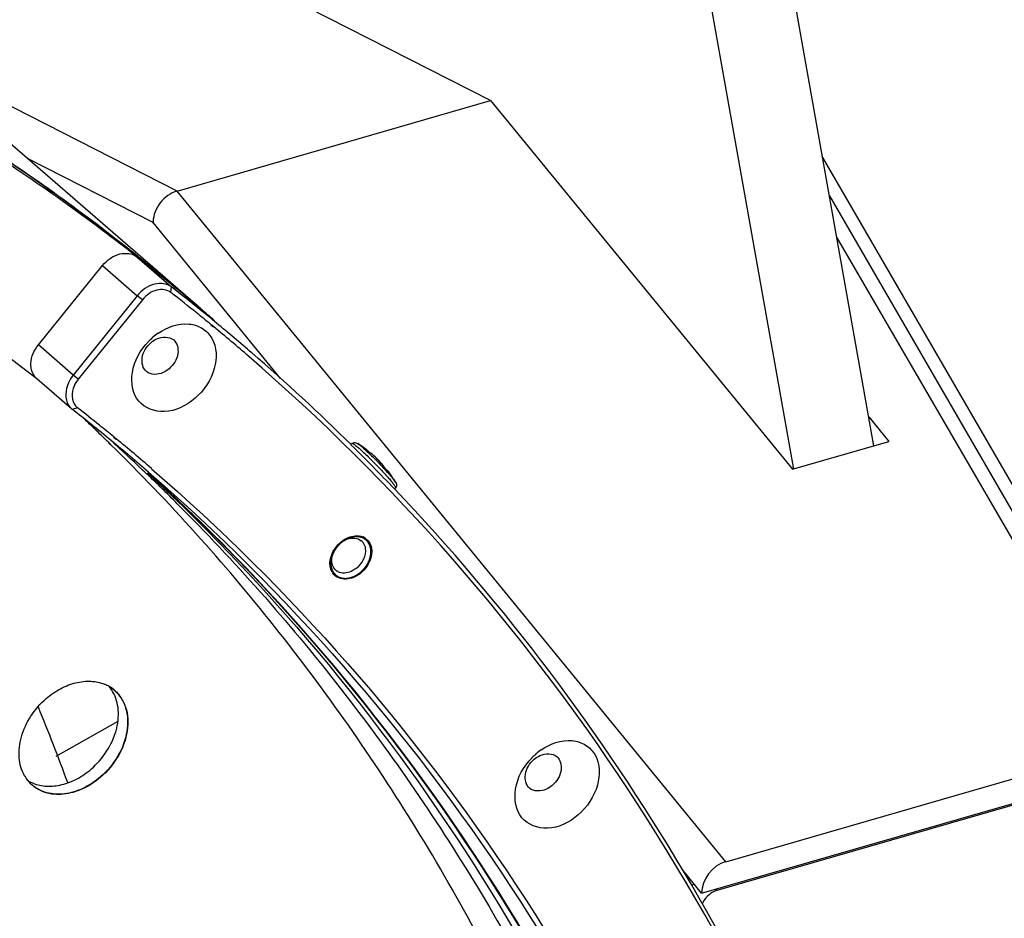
# Model space of a CAD drawing. Header units: millimetres. Extents: x 0 to 420, y 0 to 297.
# Tile 498 of 502: x 387 to 398, y 227 to 236. Entities that reach past the tile are written whole.
import ezdxf

# ---------------------------------------------------------------- set-up
doc = ezdxf.new("R2010")
doc.units = ezdxf.units.MM
doc.header["$LTSCALE"] = 23.1
doc.layers.get('0').update_dxf_attribs({"linetype": 'CONTINUOUS'})
doc.layers.add('02___PRT_ALL_AXES', color=7, linetype='CONTINUOUS')

msp = doc.modelspace()

# ---------------------------------------------------------------- linework, layer by layer
at = {"color": 7, "linetype": 'CONTINUOUS'}
for p, q in [((388.865, 233.098), (375.241, 244.897)), ((396.119, 231.62), (395.083, 237.445)), ((394.217, 237.195), (395.253, 231.368)), ((391.99, 235.34), (388.74, 236.995)), ((388.612, 234.365), (385.674, 235.861)), ((388.612, 234.365), (391.99, 235.34)), ((391.99, 235.34), (395.24, 231.366)), ((388.353, 234.025), (386.999, 234.714)), ((395.566, 234.725), (399.107, 228.611)), ((394.522, 227.138), (388.612, 234.365)), ((395.64, 234.312), (398.977, 228.549)), ((388.346, 234.028), (388.342, 234.03)), ((389.726, 232.346), (388.353, 234.025)), ((398.896, 228.401), (395.719, 233.866)), ((388.24, 233.606), (388.158, 233.673)), ((388.178, 233.658), (388.159, 233.673)), ((388.177, 233.657), (388.552, 233.332)), ((388.242, 233.608), (388.178, 233.658)), ((387.117, 232.706), (387.808, 233.561)), ((387.808, 233.561), (388.183, 233.237)), ((388.545, 233.272), (388.552, 233.332)), ((388.183, 233.237), (387.492, 232.381)), ((388.238, 233.192), (387.547, 232.337)), ((388.238, 233.192), (388.183, 233.237)), ((388.831, 233.125), (388.866, 233.096)), ((388.831, 233.125), (388.865, 233.096)), ((389.004, 232.899), (388.977, 232.921)), ((389.006, 232.902), (388.98, 232.923)), ((387.492, 232.381), (387.117, 232.706)), ((387.475, 232.018), (387.1, 232.342)), ((387.547, 232.337), (387.492, 232.381)), ((387.475, 232.018), (387.481, 232.012)), ((387.538, 232.029), (387.481, 232.012)), ((396.063, 231.93), (396.279, 231.666)), ((387.749, 231.777), (387.734, 231.791)), ((387.749, 231.777), (387.734, 231.791)), ((387.928, 231.712), (387.954, 231.691)), ((387.93, 231.715), (387.956, 231.694)), ((395.24, 231.366), (396.279, 231.666)), ((387.898, 231.629), (387.874, 231.653)), ((387.899, 231.631), (387.876, 231.654)), ((390.499, 231.645), (390.484, 231.632)), ((390.622, 231.601), (390.619, 231.603)), ((390.622, 231.6), (390.619, 231.603)), ((390.62, 231.603), (390.625, 231.599)), ((390.622, 231.601), (390.622, 231.6)), ((390.622, 231.6), (390.622, 231.601)), ((390.628, 231.596), (390.622, 231.601)), ((390.632, 231.594), (390.625, 231.599)), ((390.634, 231.591), (390.628, 231.596)), ((390.637, 231.591), (390.632, 231.594)), ((390.641, 231.585), (390.634, 231.591)), ((390.641, 231.587), (390.637, 231.591)), ((390.645, 231.585), (390.641, 231.587)), ((390.647, 231.58), (390.641, 231.585)), ((390.648, 231.582), (390.645, 231.585)), ((390.654, 231.574), (390.647, 231.58)), ((390.652, 231.579), (390.648, 231.582)), ((390.655, 231.576), (390.652, 231.579)), ((390.66, 231.568), (390.654, 231.574)), ((390.658, 231.574), (390.655, 231.576)), ((390.661, 231.572), (390.658, 231.574)), ((390.658, 231.57), (390.659, 231.569)), ((390.661, 231.567), (390.66, 231.568)), ((390.663, 231.569), (390.661, 231.572)), ((390.662, 231.566), (390.661, 231.567)), ((390.664, 231.564), (390.662, 231.566)), ((390.666, 231.567), (390.663, 231.569)), ((390.666, 231.563), (390.664, 231.564)), ((390.668, 231.565), (390.666, 231.567)), ((390.668, 231.561), (390.666, 231.563)), ((390.67, 231.563), (390.668, 231.565)), ((390.671, 231.559), (390.668, 231.561)), ((390.671, 231.561), (390.67, 231.563)), ((390.673, 231.56), (390.671, 231.561)), ((390.674, 231.558), (390.673, 231.56)), ((390.673, 231.557), (390.671, 231.559)), ((390.675, 231.556), (390.673, 231.557)), ((390.675, 231.557), (390.674, 231.558)), ((390.676, 231.555), (390.675, 231.557)), ((390.677, 231.555), (390.675, 231.556)), ((390.677, 231.555), (390.676, 231.555)), ((390.68, 231.552), (390.677, 231.555)), ((390.677, 231.541), (390.677, 231.54)), ((390.688, 231.546), (390.68, 231.552)), ((390.681, 231.551), (390.68, 231.552)), ((390.697, 231.54), (390.688, 231.546)), ((390.706, 231.532), (390.697, 231.54)), ((390.716, 231.525), (390.706, 231.532)), ((390.726, 231.516), (390.716, 231.525)), ((390.735, 231.508), (390.726, 231.516)), ((390.745, 231.499), (390.735, 231.508)), ((390.755, 231.49), (390.745, 231.499)), ((390.764, 231.481), (390.755, 231.49)), ((390.773, 231.472), (390.764, 231.481)), ((390.782, 231.463), (390.773, 231.472)), ((390.791, 231.453), (390.782, 231.463)), ((390.8, 231.444), (390.791, 231.453)), ((390.808, 231.435), (390.8, 231.444)), ((390.815, 231.426), (390.808, 231.435)), ((390.823, 231.417), (390.815, 231.426)), ((390.829, 231.409), (390.823, 231.417)), ((390.835, 231.401), (390.829, 231.409)), ((390.841, 231.393), (390.835, 231.401)), ((390.845, 231.386), (390.841, 231.393)), ((390.844, 231.388), (390.845, 231.386)), ((390.846, 231.385), (390.845, 231.386)), ((390.845, 231.386), (390.845, 231.386)), ((390.847, 231.384), (390.846, 231.385)), ((390.848, 231.382), (390.847, 231.384)), ((390.849, 231.381), (390.848, 231.382)), ((390.85, 231.379), (390.849, 231.381)), ((390.851, 231.377), (390.85, 231.379)), ((390.853, 231.375), (390.851, 231.377)), ((390.855, 231.373), (390.853, 231.375)), ((390.856, 231.371), (390.855, 231.373)), ((390.858, 231.37), (390.856, 231.371)), ((390.859, 231.368), (390.858, 231.37)), ((390.86, 231.366), (390.859, 231.368)), ((390.862, 231.365), (390.86, 231.366)), ((390.864, 231.362), (390.862, 231.365)), ((390.862, 231.365), (390.862, 231.365)), ((390.868, 231.358), (390.864, 231.362)), ((390.872, 231.354), (390.868, 231.358)), ((390.873, 231.353), (390.872, 231.354)), ((390.874, 231.353), (390.873, 231.353)), ((390.882, 231.343), (390.873, 231.353)), ((390.876, 231.353), (390.874, 231.353)), ((390.878, 231.353), (390.876, 231.353)), ((390.879, 231.352), (390.878, 231.353)), ((390.88, 231.351), (390.879, 231.352)), ((390.881, 231.351), (390.88, 231.351)), ((390.881, 231.35), (390.881, 231.351)), ((390.882, 231.35), (390.881, 231.35)), ((390.882, 231.349), (390.882, 231.35)), ((390.883, 231.349), (390.882, 231.349)), ((390.883, 231.348), (390.883, 231.349)), ((390.884, 231.348), (390.883, 231.348)), ((390.884, 231.347), (390.884, 231.348)), ((390.882, 231.342), (390.882, 231.343)), ((390.882, 231.342), (390.882, 231.343)), ((390.885, 231.34), (390.882, 231.343)), ((390.885, 231.347), (390.884, 231.347)), ((390.885, 231.346), (390.885, 231.347)), ((390.886, 231.345), (390.885, 231.346)), ((390.888, 231.335), (390.885, 231.34)), ((390.887, 231.344), (390.886, 231.345)), ((390.887, 231.344), (390.887, 231.344)), ((390.888, 231.343), (390.887, 231.344)), ((390.892, 231.331), (390.888, 231.335)), ((390.896, 231.327), (390.892, 231.331)), ((390.899, 231.322), (390.896, 231.327)), ((390.902, 231.319), (390.899, 231.322)), ((390.903, 231.318), (390.902, 231.319)), ((390.902, 231.319), (390.902, 231.319)), ((390.903, 231.317), (390.903, 231.318)), ((390.904, 231.317), (390.903, 231.317)), ((390.905, 231.318), (390.904, 231.318)), ((390.904, 231.316), (390.904, 231.317)), ((390.905, 231.316), (390.904, 231.316)), ((390.904, 231.316), (390.904, 231.316)), ((390.905, 231.315), (390.905, 231.316)), ((390.905, 231.315), (390.905, 231.315)), ((390.905, 231.315), (390.905, 231.315)), ((390.905, 231.315), (390.905, 231.315)), ((390.965, 231.167), (390.953, 231.153)), ((387.974, 228.647), (387.304, 228.271)), ((394.522, 227.138), (398.896, 228.401)), ((394.263, 226.798), (398.896, 228.136)), ((398.887, 228.115), (394.426, 226.827)), ((394.263, 226.798), (394.063, 227.043)), ((394.426, 226.827), (394.41, 226.841))]:
    msp.add_line(p, q, dxfattribs=at)
for centre, radius, start, end in [((374.38, 216.048), 22.371, 52.4853, 57.8422), ((374.242, 216.196), 22.35, 51.9791, 57.3463), ((388.626, 234.025), 0.274, 178.3034, 179.9959), ((374.451, 216.145), 22.251, 51.9734, 52.4792), ((374.31, 216.286), 22.238, 51.3992, 51.9734), ((374.503, 216.157), 22.208, 49.82, 51.9956), ((374.326, 216.306), 22.211, 49.1117, 51.3994), ((374.472, 216.171), 22.218, 49.6304, 51.7022), ((374.887, 215.792), 22.183, 51.0675, 51.9956), ((374.876, 215.83), 22.211, 50.9869, 51.9956), ((374.89, 215.797), 22.177, 50.5582, 51.0675), ((374.88, 215.836), 22.204, 50.3867, 50.9869), ((374.51, 216.166), 22.197, 49.1952, 49.7043), ((374.884, 215.839), 22.199, 49.1068, 50.3867), ((374.894, 215.801), 22.172, 49.1932, 50.4696), ((388.81, 232.259), 0.701, 135.3987, 136.166), ((388.803, 232.266), 0.69, 130.9066, 135.4101), ((388.789, 232.282), 0.67, 124.7549, 130.9076), ((374.872, 215.827), 22.217, 45.3492, 49.1054), ((374.391, 215.27), 21.253, 50.5335, 51.9787), ((387.625, 232.14), 0.141, 219.8874, 231.9401), ((374.429, 215.263), 21.283, 51.1589, 51.9787), ((373, 216.455), 21.268, 46.1471, 46.6348), ((372.99, 216.445), 21.281, 45.6165, 46.0921), ((374.432, 215.268), 21.277, 50.6247, 51.1588), ((374.397, 215.277), 21.243, 49.1068, 50.5334), ((374.436, 215.272), 21.272, 49.1951, 50.5357), ((373.587, 215.96), 21.256, 46.254, 47.5743), ((374.822, 215.776), 22.287, 43.6331, 45.3491), ((389.929, 230.621), 1.2, 54.8653, 58.4188), ((390.395, 231.274), 0.398, 54.7981, 55.2767), ((390.343, 231.236), 0.459, 46.6886, 52.5981), ((390.299, 231.138), 0.565, 54.6951, 54.8097), ((389.929, 230.621), 1.2, 54.3899, 54.5756), ((390.722, 231.638), 0.0933, 226.7559, 228.2157), ((390.752, 231.671), 0.138, 228.1575, 228.7672), ((390.778, 231.689), 0.168, 233.8136, 234.8144), ((390.757, 231.66), 0.133, 234.8402, 235.1472), ((390.839, 231.383), 0.00676, 31.3743, 44.0738), ((390.918, 231.434), 0.0878, 213.4128, 215.0036), ((390.965, 231.462), 0.142, 221.4232, 222.9215), ((390.323, 230.854), 0.743, 41.1155, 43.4037), ((390.943, 231.441), 0.111, 222.9606, 223.3992), ((373.566, 215.938), 21.288, 45.0179, 46.2539), ((390.323, 230.855), 0.742, 38.7595, 41.0615), ((389.929, 230.621), 1.2, 35.4028, 36.9802), ((389.291, 229.907), 2.134, 41.0637, 41.3301), ((391.028, 231.42), 0.161, 218.7111, 219.1707), ((390.07, 230.783), 0.992, 32.6279, 32.8161), ((391.001, 231.398), 0.127, 219.1659, 219.7305), ((389.928, 230.621), 1.201, 30.2632, 35.4015), ((390.554, 230.493), 0.156, 67.0464, 68.8205), ((390.556, 230.498), 0.151, 56.4149, 67.0844), ((390.596, 230.319), 0.343, 130.9199, 137.1565), ((390.55, 230.359), 0.278, 130.9259, 137.7111), ((390.543, 230.367), 0.267, 123.9411, 130.9053), ((390.588, 230.328), 0.331, 124.5169, 130.9044), ((390.518, 230.506), 0.12, 36.1994, 49.0758), ((390.516, 230.504), 0.122, 34.714, 36.229), ((390.416, 230.335), 0.155, 210.4405, 214.7061), ((390.399, 230.368), 0.119, 229.0992, 238.5494), ((390.38, 230.504), 0.331, 304.5169, 310.9044), ((390.372, 230.513), 0.343, 310.9199, 317.1565), ((387.68, 228.681), 0.398, 59.8013, 67.8688), ((387.687, 228.693), 0.385, 50.9673, 59.7753), ((387.576, 228.772), 0.396, 30.375, 39.1162), ((387.686, 228.694), 0.383, 49.1308, 58.9073), ((387.565, 228.765), 0.409, 29.4659, 30.4041), ((364.418, 219.513), 24.527, 20.222, 22.2566), ((392.93, 227.777), 0.69, 130.9066, 135.4101), ((392.917, 227.792), 0.67, 124.7549, 130.9076), ((392.937, 227.77), 0.701, 135.3987, 136.166), ((387.325, 228.266), 0.41, 209.466, 210.1985), ((387.315, 228.26), 0.399, 210.1714, 218.2665), ((387.305, 228.252), 0.386, 218.2938, 225.476), ((387.211, 228.35), 0.396, 238.9391, 247.6484), ((387.303, 228.252), 0.383, 219.147, 229.0811), ((394.364, 226.708), 0.266, 133.7725, 140.2907)]:
    msp.add_arc(centre, radius, start, end, dxfattribs=at)
msp.add_ellipse((394.522, 226.873), major_axis=(0.19, 0.236), ratio=0.751657, start_param=0.820033, end_param=2.390829, dxfattribs=at)
for points, knots in [([(380.616, 237.646), (381.995, 237.217), (384.66, 236.124), (387.075, 234.55), (388.184, 233.665)], [0, 0, 0, 0, 0.504597, 1, 1, 1, 1]), ([(388.612, 234.365), (388.541, 234.345), (388.415, 234.251), (388.355, 234.106), (388.353, 234.033)], [0, 0, 0, 0, 0.504877, 1, 1, 1, 1]), ([(388.363, 234.013), (388.361, 234.014), (388.356, 234.02), (388.35, 234.025), (388.346, 234.028)], [0, 0, 0, 0, 0.276432, 1, 1, 1, 1]), ([(387.808, 233.561), (387.855, 233.62), (387.971, 233.709), (388.129, 233.694), (388.177, 233.657)], [0, 0, 0, 0, 0.549186, 1, 1, 1, 1]), ([(388.552, 233.332), (388.504, 233.37), (388.346, 233.384), (388.23, 233.295), (388.183, 233.237)], [0, 0, 0, 0, 0.450814, 1, 1, 1, 1]), ([(388.545, 233.272), (388.505, 233.303), (388.374, 233.315), (388.277, 233.241), (388.238, 233.192)], [0, 0, 0, 0, 0.450814, 1, 1, 1, 1]), ([(388.407, 232.832), (388.503, 232.898), (388.677, 232.962), (388.89, 232.896), (389.04, 232.738), (389.044, 232.419), (388.902, 232.215), (388.805, 232.132)], [0, 0, 0, 0, 0.256736, 0.368875, 0.477536, 0.71801, 1, 1, 1, 1]), ([(388.805, 232.132), (388.714, 232.053), (388.504, 231.938), (388.147, 232.067), (388.093, 232.443), (388.217, 232.653), (388.304, 232.744)], [0, 0, 0, 0, 0.267231, 0.486646, 0.719899, 1, 1, 1, 1]), ([(388.281, 232.42), (388.242, 232.453), (388.213, 232.587), (388.283, 232.689), (388.331, 232.731)], [0, 0, 0, 0, 0.448175, 1, 1, 1, 1]), ([(388.331, 232.731), (388.349, 232.747), (388.419, 232.796), (388.529, 232.8), (388.575, 232.76)], [0, 0, 0, 0, 0.291891, 1, 1, 1, 1]), ([(388.575, 232.76), (388.614, 232.727), (388.643, 232.593), (388.573, 232.491), (388.525, 232.449)], [0, 0, 0, 0, 0.448175, 1, 1, 1, 1]), ([(387.1, 232.342), (387.055, 232.381), (387.011, 232.525), (387.072, 232.65), (387.117, 232.706)], [0, 0, 0, 0, 0.450795, 1, 1, 1, 1]), ([(396.244, 222.178), (395.567, 224.196), (393.743, 228.03), (390.945, 231.235), (389.383, 232.583)], [0, 0, 0, 0, 0.507828, 1, 1, 1, 1]), ([(388.525, 232.449), (388.506, 232.433), (388.437, 232.384), (388.327, 232.38), (388.281, 232.42)], [0, 0, 0, 0, 0.291891, 1, 1, 1, 1]), ([(387.492, 232.381), (387.472, 232.356), (387.411, 232.262), (387.399, 232.124), (387.442, 232.056)], [0, 0, 0, 0, 0.283384, 1, 1, 1, 1]), ([(387.547, 232.337), (387.529, 232.314), (387.475, 232.232), (387.471, 232.105), (387.517, 232.05)], [0, 0, 0, 0, 0.288108, 1, 1, 1, 1]), ([(394.811, 210.953), (394.958, 212.955), (394.909, 216.892), (393.893, 221.653), (392.52, 225.121), (391.24, 227.512), (389.709, 229.7), (388.526, 231.016), (387.899, 231.631)], [0, 0, 0, 0, 0.267931, 0.521893, 0.644466, 0.764591, 0.88287, 1, 1, 1, 1]), ([(390.499, 231.645), (390.504, 231.649), (390.517, 231.655), (390.539, 231.654), (390.551, 231.648), (390.557, 231.644)], [0, 0, 0, 0, 0.356248, 0.640936, 1, 1, 1, 1]), ([(390.499, 231.645), (390.5, 231.646), (390.505, 231.645), (390.512, 231.641), (390.523, 231.634), (390.536, 231.623), (390.553, 231.609), (390.581, 231.585), (390.621, 231.549), (390.673, 231.499), (390.729, 231.444), (390.785, 231.387), (390.821, 231.348), (390.839, 231.328)], [0, 0, 0, 0, 0.008737, 0.026525, 0.054275, 0.091826, 0.138708, 0.194263, 0.328025, 0.485217, 0.656475, 0.831569, 1, 1, 1, 1]), ([(390.557, 231.644), (390.564, 231.639), (390.58, 231.627), (390.607, 231.605), (390.64, 231.575), (390.664, 231.553), (390.677, 231.541)], [0, 0, 0, 0, 0.152575, 0.376605, 0.663076, 1, 1, 1, 1]), ([(390.619, 231.603), (390.619, 231.603), (390.618, 231.604), (390.619, 231.603), (390.619, 231.603)], [0, 0, 0, 0, 0.460729, 1, 1, 1, 1]), ([(390.661, 231.567), (390.662, 231.566), (390.668, 231.561), (390.673, 231.557), (390.678, 231.553)], [0, 0, 0, 0, 0.232015, 1, 1, 1, 1]), ([(390.677, 231.541), (390.716, 231.504), (390.789, 231.43), (390.86, 231.354), (390.894, 231.316)], [0, 0, 0, 0, 0.511579, 1, 1, 1, 1]), ([(390.701, 231.537), (390.699, 231.538), (390.693, 231.543), (390.686, 231.548), (390.681, 231.551)], [0, 0, 0, 0, 0.262604, 1, 1, 1, 1]), ([(390.812, 231.43), (390.795, 231.45), (390.76, 231.487), (390.721, 231.521), (390.701, 231.537)], [0, 0, 0, 0, 0.501895, 1, 1, 1, 1]), ([(388.336, 231.373), (389.839, 230.076), (392.529, 226.993), (394.28, 223.304), (394.929, 221.362)], [0, 0, 0, 0, 0.492138, 1, 1, 1, 1]), ([(390.844, 231.388), (390.84, 231.394), (390.83, 231.409), (390.818, 231.423), (390.812, 231.43)], [0, 0, 0, 0, 0.448975, 1, 1, 1, 1]), ([(390.846, 231.384), (390.847, 231.383), (390.851, 231.377), (390.856, 231.372), (390.859, 231.368)], [0, 0, 0, 0, 0.228303, 1, 1, 1, 1]), ([(388.303, 231.336), (389.798, 230.042), (392.473, 226.968), (394.216, 223.293), (394.862, 221.359)], [0, 0, 0, 0, 0.49214, 1, 1, 1, 1]), ([(394.487, 221.683), (393.87, 223.531), (392.227, 227.045), (389.732, 230.025), (388.337, 231.297)], [0, 0, 0, 0, 0.50781, 1, 1, 1, 1]), ([(390.839, 231.328), (390.844, 231.323), (390.861, 231.305), (390.877, 231.286), (390.89, 231.272)], [0, 0, 0, 0, 0.263975, 1, 1, 1, 1]), ([(390.888, 231.343), (390.889, 231.342), (390.894, 231.334), (390.899, 231.327), (390.903, 231.32)], [0, 0, 0, 0, 0.188289, 1, 1, 1, 1]), ([(390.89, 231.272), (390.901, 231.259), (390.918, 231.239), (390.937, 231.215), (390.948, 231.2), (390.957, 231.188), (390.962, 231.179), (390.965, 231.172), (390.966, 231.168), (390.965, 231.167)], [0, 0, 0, 0, 0.40982, 0.578708, 0.720739, 0.834282, 0.918223, 0.972382, 1, 1, 1, 1]), ([(390.901, 231.309), (390.915, 231.292), (390.934, 231.27), (390.955, 231.242), (390.963, 231.231), (390.965, 231.226)], [0, 0, 0, 0, 0.613645, 0.83791, 1, 1, 1, 1]), ([(390.904, 231.317), (390.905, 231.315), (390.909, 231.31), (390.906, 231.316), (390.905, 231.318)], [0, 0, 0, 0, 0.509677, 1, 1, 1, 1]), ([(396.273, 222.188), (395.711, 223.871), (394.265, 227.088), (392.141, 229.909), (390.953, 231.156)], [0, 0, 0, 0, 0.507502, 1, 1, 1, 1]), ([(390.965, 231.226), (390.969, 231.22), (390.975, 231.207), (390.976, 231.186), (390.97, 231.173), (390.965, 231.167)], [0, 0, 0, 0, 0.359069, 0.643756, 1, 1, 1, 1]), ([(388.614, 230.995), (389.229, 230.38), (390.392, 229.066), (391.895, 226.885), (393.151, 224.506), (394.496, 221.061), (395.491, 216.338), (395.537, 212.435), (395.391, 210.45)], [0, 0, 0, 0, 0.117112, 0.235408, 0.355567, 0.478175, 0.732163, 1, 1, 1, 1]), ([(390.394, 230.588), (390.411, 230.6), (390.472, 230.633), (390.559, 230.629), (390.596, 230.596)], [0, 0, 0, 0, 0.288509, 1, 1, 1, 1]), ([(390.401, 230.601), (390.417, 230.612), (390.48, 230.648), (390.561, 230.658), (390.61, 230.639)], [0, 0, 0, 0, 0.278203, 1, 1, 1, 1]), ([(390.283, 230.257), (390.271, 230.277), (390.239, 230.38), (390.289, 230.493), (390.345, 230.552)], [0, 0, 0, 0, 0.224448, 1, 1, 1, 1]), ([(390.322, 230.279), (390.289, 230.307), (390.259, 230.416), (390.309, 230.506), (390.345, 230.546)], [0, 0, 0, 0, 0.449472, 1, 1, 1, 1]), ([(390.617, 230.574), (390.629, 230.556), (390.662, 230.461), (390.607, 230.355), (390.55, 230.306)], [0, 0, 0, 0, 0.223104, 1, 1, 1, 1]), ([(390.679, 230.585), (390.693, 230.565), (390.733, 230.46), (390.681, 230.341), (390.623, 230.279)], [0, 0, 0, 0, 0.223614, 1, 1, 1, 1]), ([(390.55, 230.306), (390.536, 230.294), (390.482, 230.255), (390.405, 230.24), (390.36, 230.256)], [0, 0, 0, 0, 0.279499, 1, 1, 1, 1]), ([(390.36, 230.256), (390.356, 230.258), (390.348, 230.261), (390.341, 230.265), (390.337, 230.267)], [0, 0, 0, 0, 0.502925, 1, 1, 1, 1]), ([(390.567, 230.231), (390.55, 230.219), (390.486, 230.183), (390.402, 230.174), (390.353, 230.195)], [0, 0, 0, 0, 0.279171, 1, 1, 1, 1]), ([(387.202, 228.896), (387.249, 228.936), (387.349, 229.006), (387.514, 229.072), (387.679, 229.091), (387.784, 229.069), (387.83, 229.05)], [0, 0, 0, 0, 0.275231, 0.535776, 0.777023, 1, 1, 1, 1]), ([(387.688, 228.137), (387.751, 228.192), (387.861, 228.319), (387.964, 228.539), (387.993, 228.765), (387.954, 228.908), (387.921, 228.966)], [0, 0, 0, 0, 0.272699, 0.537394, 0.781005, 1, 1, 1, 1]), ([(387.936, 228.984), (387.964, 228.959), (388.014, 228.901), (388.081, 228.753), (388.087, 228.529), (387.986, 228.267), (387.861, 228.116), (387.787, 228.052)], [0, 0, 0, 0, 0.105939, 0.215609, 0.453929, 0.720569, 1, 1, 1, 1]), ([(387.929, 228.992), (387.959, 228.968), (388.011, 228.911), (388.082, 228.763), (388.091, 228.535), (387.991, 228.268), (387.864, 228.115), (387.788, 228.049)], [0, 0, 0, 0, 0.106002, 0.215462, 0.453245, 0.719983, 1, 1, 1, 1]), ([(386.968, 228.064), (386.935, 228.123), (386.896, 228.266), (386.925, 228.492), (387.028, 228.714), (387.139, 228.841), (387.202, 228.896)], [0, 0, 0, 0, 0.218995, 0.462606, 0.727301, 1, 1, 1, 1]), ([(392.535, 228.343), (392.63, 228.409), (392.805, 228.473), (393.018, 228.407), (393.168, 228.248), (393.171, 227.93), (393.029, 227.726), (392.933, 227.642)], [0, 0, 0, 0, 0.256736, 0.368875, 0.477536, 0.71801, 1, 1, 1, 1]), ([(392.458, 228.241), (392.477, 228.257), (392.546, 228.306), (392.657, 228.31), (392.703, 228.27)], [0, 0, 0, 0, 0.291891, 1, 1, 1, 1]), ([(392.933, 227.642), (392.842, 227.563), (392.631, 227.448), (392.275, 227.577), (392.221, 227.953), (392.345, 228.164), (392.432, 228.255)], [0, 0, 0, 0, 0.267231, 0.486646, 0.719899, 1, 1, 1, 1]), ([(392.408, 227.93), (392.37, 227.964), (392.341, 228.097), (392.41, 228.2), (392.458, 228.241)], [0, 0, 0, 0, 0.448175, 1, 1, 1, 1]), ([(392.703, 228.27), (392.742, 228.237), (392.771, 228.103), (392.701, 228.001), (392.653, 227.96)], [0, 0, 0, 0, 0.448175, 1, 1, 1, 1]), ([(387.06, 227.984), (387.106, 227.964), (387.211, 227.943), (387.376, 227.962), (387.541, 228.027), (387.641, 228.097), (387.688, 228.137)], [0, 0, 0, 0, 0.222913, 0.464114, 0.724683, 1, 1, 1, 1]), ([(387.788, 228.049), (387.73, 227.998), (387.603, 227.915), (387.393, 227.853), (387.191, 227.868), (387.078, 227.935), (387.034, 227.977)], [0, 0, 0, 0, 0.282623, 0.544103, 0.780295, 1, 1, 1, 1]), ([(387.787, 228.052), (387.73, 228.002), (387.607, 227.921), (387.406, 227.858), (387.209, 227.867), (387.097, 227.925), (387.052, 227.963)], [0, 0, 0, 0, 0.281616, 0.543163, 0.780241, 1, 1, 1, 1]), ([(392.653, 227.96), (392.634, 227.943), (392.565, 227.894), (392.454, 227.891), (392.408, 227.93)], [0, 0, 0, 0, 0.291891, 1, 1, 1, 1]), ([(394.426, 226.827), (394.409, 226.822), (394.342, 226.793), (394.29, 226.733), (394.269, 226.682)], [0, 0, 0, 0, 0.242226, 1, 1, 1, 1])]:
    msp.add_open_spline(points, degree=3, knots=knots, dxfattribs=at)
for points in [[(387.442, 232.056), (387.451, 232.042), (387.462, 232.029), (387.475, 232.018)], [(390.625, 231.599), (390.626, 231.598), (390.626, 231.597), (390.627, 231.597)], [(390.904, 231.318), (390.903, 231.319), (390.902, 231.32), (390.901, 231.32)], [(390.639, 230.623), (390.655, 230.613), (390.668, 230.6), (390.679, 230.585)], [(390.353, 230.195), (390.328, 230.205), (390.305, 230.224), (390.289, 230.247)]]:
    msp.add_open_spline(points, degree=3, dxfattribs=at)
at = {"color": 2, "linetype": 'CONTINUOUS'}
for points, knots in [([(390.592, 230.259), (390.595, 230.262), (390.6, 230.268), (390.607, 230.274), (390.612, 230.28), (390.616, 230.284), (390.62, 230.287), (390.622, 230.29), (390.624, 230.291), (390.625, 230.293), (390.626, 230.293), (390.627, 230.294), (390.627, 230.295), (390.629, 230.297), (390.63, 230.298), (390.632, 230.302), (390.635, 230.305), (390.639, 230.31), (390.642, 230.315), (390.645, 230.319), (390.648, 230.323), (390.651, 230.327), (390.652, 230.329), (390.654, 230.331), (390.655, 230.332), (390.656, 230.334), (390.656, 230.335), (390.657, 230.336), (390.658, 230.338), (390.66, 230.341), (390.661, 230.344), (390.664, 230.348), (390.666, 230.353), (390.67, 230.36), (390.673, 230.366), (390.675, 230.371), (390.676, 230.373), (390.677, 230.374), (390.678, 230.376), (390.679, 230.378), (390.68, 230.381), (390.681, 230.384), (390.683, 230.389), (390.684, 230.394), (390.686, 230.399), (390.688, 230.404), (390.689, 230.409), (390.69, 230.412), (390.691, 230.415), (390.692, 230.417), (390.693, 230.419), (390.693, 230.42), (390.693, 230.421), (390.693, 230.422), (390.694, 230.423), (390.694, 230.425), (390.694, 230.428), (390.695, 230.431), (390.696, 230.436), (390.696, 230.441), (390.697, 230.446), (390.698, 230.451), (390.699, 230.456), (390.699, 230.459), (390.7, 230.461), (390.7, 230.463), (390.7, 230.464), (390.7, 230.465), (390.7, 230.466), (390.7, 230.466), (390.7, 230.467), (390.7, 230.469), (390.7, 230.472), (390.7, 230.474), (390.7, 230.477), (390.699, 230.482), (390.699, 230.486), (390.699, 230.491), (390.699, 230.495), (390.699, 230.499), (390.699, 230.501), (390.699, 230.503), (390.699, 230.505), (390.699, 230.506), (390.699, 230.507), (390.698, 230.508), (390.698, 230.509), (390.697, 230.511), (390.696, 230.515), (390.695, 230.52), (390.694, 230.524), (390.692, 230.53), (390.691, 230.536), (390.69, 230.54), (390.689, 230.542), (390.689, 230.544), (390.689, 230.545), (390.689, 230.545), (390.688, 230.546), (390.688, 230.546), (390.688, 230.547), (390.687, 230.548), (390.687, 230.549), (390.686, 230.551), (390.685, 230.553), (390.683, 230.556), (390.682, 230.559), (390.679, 230.563), (390.677, 230.567), (390.676, 230.57), (390.674, 230.573), (390.673, 230.575), (390.672, 230.576), (390.671, 230.578), (390.671, 230.578), (390.671, 230.579), (390.67, 230.58), (390.67, 230.58), (390.67, 230.581), (390.669, 230.581), (390.668, 230.582), (390.667, 230.584), (390.664, 230.587), (390.66, 230.59), (390.657, 230.595), (390.654, 230.598), (390.651, 230.601), (390.648, 230.603), (390.647, 230.605), (390.646, 230.606), (390.646, 230.606), (390.645, 230.607), (390.645, 230.607), (390.644, 230.608), (390.642, 230.608), (390.641, 230.609), (390.639, 230.611), (390.637, 230.612), (390.634, 230.614), (390.63, 230.616), (390.626, 230.619), (390.623, 230.621), (390.621, 230.622), (390.619, 230.623), (390.617, 230.625), (390.615, 230.625), (390.614, 230.626), (390.614, 230.626), (390.614, 230.626), (390.613, 230.627), (390.613, 230.627), (390.612, 230.627), (390.61, 230.628), (390.609, 230.628), (390.606, 230.629), (390.602, 230.63), (390.598, 230.631), (390.594, 230.633), (390.589, 230.634), (390.585, 230.636), (390.581, 230.637), (390.579, 230.637), (390.578, 230.638), (390.577, 230.638), (390.576, 230.638), (390.575, 230.638), (390.574, 230.638), (390.572, 230.638), (390.569, 230.639), (390.566, 230.639), (390.562, 230.639), (390.558, 230.639), (390.553, 230.64), (390.548, 230.64), (390.544, 230.64), (390.541, 230.641), (390.539, 230.641), (390.537, 230.641), (390.535, 230.641), (390.534, 230.64), (390.532, 230.64), (390.528, 230.64), (390.524, 230.639), (390.519, 230.638), (390.514, 230.638), (390.509, 230.637), (390.505, 230.636), (390.502, 230.636), (390.499, 230.636), (390.497, 230.635), (390.496, 230.635), (390.495, 230.635), (390.495, 230.635), (390.494, 230.635), (390.494, 230.635), (390.493, 230.634), (390.491, 230.634), (390.489, 230.633), (390.487, 230.632), (390.483, 230.631), (390.479, 230.63), (390.474, 230.628), (390.469, 230.626), (390.464, 230.625), (390.46, 230.623), (390.456, 230.622), (390.454, 230.621), (390.453, 230.621), (390.452, 230.62), (390.451, 230.62), (390.45, 230.62), (390.449, 230.619), (390.447, 230.618), (390.443, 230.616), (390.439, 230.614), (390.434, 230.611), (390.428, 230.608), (390.42, 230.603), (390.413, 230.6), (390.41, 230.598)], [0, 0, 0, 0, 0.015625, 0.03125, 0.039062, 0.046875, 0.054688, 0.058594, 0.0625, 0.064453, 0.06543, 0.066406, 0.068359, 0.070312, 0.074219, 0.078125, 0.085938, 0.09375, 0.101562, 0.109375, 0.117188, 0.121094, 0.125, 0.128906, 0.130859, 0.132812, 0.134766, 0.136719, 0.140625, 0.144531, 0.148438, 0.15625, 0.164062, 0.171875, 0.1875, 0.191406, 0.195312, 0.197266, 0.199219, 0.203125, 0.207031, 0.210938, 0.21875, 0.226562, 0.234375, 0.242188, 0.25, 0.253906, 0.257812, 0.261719, 0.263672, 0.265625, 0.266602, 0.267578, 0.269531, 0.273438, 0.277344, 0.28125, 0.289062, 0.296875, 0.304688, 0.3125, 0.320312, 0.324219, 0.328125, 0.330078, 0.332031, 0.333008, 0.333984, 0.334961, 0.335938, 0.339844, 0.34375, 0.347656, 0.351562, 0.359375, 0.367188, 0.375, 0.382812, 0.386719, 0.390625, 0.394531, 0.396484, 0.398438, 0.400391, 0.401367, 0.402344, 0.40625, 0.414062, 0.421875, 0.429688, 0.4375, 0.453125, 0.457031, 0.460938, 0.462891, 0.464844, 0.46582, 0.466797, 0.467773, 0.46875, 0.470703, 0.472656, 0.476562, 0.480469, 0.484375, 0.492188, 0.5, 0.507812, 0.515625, 0.519531, 0.523438, 0.527344, 0.529297, 0.53125, 0.532227, 0.533203, 0.53418, 0.535156, 0.537109, 0.539062, 0.542969, 0.546875, 0.5625, 0.570312, 0.578125, 0.585938, 0.59375, 0.595703, 0.597656, 0.598633, 0.599609, 0.601562, 0.603516, 0.605469, 0.609375, 0.613281, 0.617188, 0.625, 0.632812, 0.640625, 0.648438, 0.652344, 0.65625, 0.660156, 0.664062, 0.665039, 0.666016, 0.666504, 0.666992, 0.667969, 0.669922, 0.671875, 0.675781, 0.679688, 0.6875, 0.695312, 0.703125, 0.710938, 0.71875, 0.726562, 0.730469, 0.732422, 0.733398, 0.734375, 0.736328, 0.738281, 0.742188, 0.746094, 0.75, 0.757812, 0.765625, 0.773438, 0.78125, 0.789062, 0.792969, 0.796875, 0.800781, 0.802734, 0.804688, 0.808594, 0.8125, 0.820312, 0.828125, 0.835938, 0.84375, 0.851562, 0.855469, 0.859375, 0.863281, 0.865234, 0.866211, 0.866699, 0.867188, 0.868164, 0.869141, 0.871094, 0.875, 0.878906, 0.882812, 0.890625, 0.898438, 0.90625, 0.914062, 0.921875, 0.925781, 0.929688, 0.931641, 0.933594, 0.93457, 0.935547, 0.9375, 0.941406, 0.945312, 0.953125, 0.960938, 0.96875, 0.984375, 1, 1, 1, 1]), ([(390.376, 230.572), (390.374, 230.57), (390.369, 230.566), (390.364, 230.561), (390.361, 230.558), (390.36, 230.557), (390.359, 230.556), (390.358, 230.555), (390.356, 230.553), (390.354, 230.551), (390.351, 230.547), (390.348, 230.544), (390.345, 230.541), (390.343, 230.54), (390.342, 230.538), (390.341, 230.537), (390.34, 230.536), (390.337, 230.532), (390.334, 230.528), (390.331, 230.524), (390.329, 230.522), (390.328, 230.521), (390.328, 230.52), (390.327, 230.519), (390.326, 230.518), (390.325, 230.516), (390.323, 230.513), (390.32, 230.509), (390.318, 230.506), (390.316, 230.504), (390.315, 230.502), (390.314, 230.501), (390.313, 230.5), (390.312, 230.497), (390.31, 230.494), (390.308, 230.49), (390.306, 230.487), (390.304, 230.484), (390.303, 230.481), (390.302, 230.48), (390.301, 230.479), (390.3, 230.477), (390.298, 230.473), (390.295, 230.467), (390.293, 230.462), (390.291, 230.459)], [0, 0, 0, 0, 0.0625, 0.125, 0.140625, 0.15625, 0.164062, 0.171875, 0.1875, 0.21875, 0.25, 0.28125, 0.3125, 0.328125, 0.335938, 0.34375, 0.359375, 0.375, 0.4375, 0.46875, 0.484375, 0.492188, 0.5, 0.507812, 0.515625, 0.53125, 0.5625, 0.59375, 0.625, 0.640625, 0.65625, 0.664062, 0.671875, 0.6875, 0.71875, 0.75, 0.78125, 0.8125, 0.828125, 0.835938, 0.84375, 0.859375, 0.875, 0.9375, 1, 1, 1, 1]), ([(390.41, 230.598), (390.409, 230.597), (390.407, 230.596), (390.404, 230.594), (390.402, 230.592), (390.401, 230.591), (390.4, 230.591), (390.399, 230.59), (390.398, 230.59), (390.397, 230.589), (390.395, 230.588), (390.394, 230.587), (390.393, 230.586), (390.393, 230.586), (390.392, 230.585), (390.391, 230.585), (390.39, 230.584), (390.389, 230.582), (390.387, 230.581), (390.385, 230.58), (390.384, 230.578), (390.383, 230.578), (390.382, 230.577), (390.381, 230.577), (390.38, 230.575), (390.378, 230.574), (390.377, 230.573), (390.376, 230.572)], [0, 0, 0, 0, 0.125, 0.1875, 0.25, 0.28125, 0.3125, 0.328125, 0.34375, 0.375, 0.4375, 0.46875, 0.484375, 0.5, 0.515625, 0.53125, 0.5625, 0.625, 0.6875, 0.75, 0.78125, 0.8125, 0.828125, 0.84375, 0.875, 0.9375, 1, 1, 1, 1]), ([(390.291, 230.459), (390.29, 230.456), (390.288, 230.45), (390.285, 230.441), (390.283, 230.434), (390.28, 230.428), (390.279, 230.424), (390.277, 230.42), (390.277, 230.417), (390.276, 230.416), (390.276, 230.415), (390.276, 230.414), (390.276, 230.413), (390.275, 230.412), (390.275, 230.41), (390.275, 230.408), (390.274, 230.405), (390.273, 230.401), (390.272, 230.395), (390.271, 230.389), (390.27, 230.383), (390.27, 230.378), (390.269, 230.375), (390.269, 230.373), (390.268, 230.372), (390.268, 230.371), (390.268, 230.369), (390.268, 230.368), (390.268, 230.367), (390.268, 230.364), (390.268, 230.361), (390.268, 230.357), (390.269, 230.351), (390.269, 230.345), (390.269, 230.34), (390.269, 230.336), (390.269, 230.333), (390.269, 230.331), (390.269, 230.33), (390.269, 230.329), (390.269, 230.329), (390.269, 230.328), (390.269, 230.327), (390.27, 230.325), (390.27, 230.322), (390.271, 230.319), (390.272, 230.315), (390.273, 230.31), (390.275, 230.304), (390.276, 230.299), (390.277, 230.296), (390.277, 230.293), (390.278, 230.291), (390.278, 230.29), (390.278, 230.289), (390.278, 230.289), (390.279, 230.288), (390.279, 230.287), (390.28, 230.285), (390.281, 230.283), (390.283, 230.28), (390.284, 230.277), (390.287, 230.272), (390.289, 230.267), (390.291, 230.263), (390.292, 230.261), (390.293, 230.259), (390.294, 230.258), (390.295, 230.257), (390.295, 230.256), (390.295, 230.255), (390.295, 230.255), (390.296, 230.255), (390.296, 230.254), (390.297, 230.254), (390.298, 230.252), (390.3, 230.25), (390.302, 230.247), (390.305, 230.244), (390.308, 230.241), (390.311, 230.237), (390.314, 230.234), (390.316, 230.232), (390.317, 230.23), (390.318, 230.229), (390.319, 230.228), (390.32, 230.227), (390.321, 230.226), (390.323, 230.225), (390.324, 230.224), (390.326, 230.223), (390.329, 230.221), (390.332, 230.219), (390.335, 230.217), (390.338, 230.215), (390.341, 230.213), (390.344, 230.211), (390.346, 230.21), (390.348, 230.209), (390.349, 230.208), (390.351, 230.207), (390.352, 230.206), (390.353, 230.206), (390.355, 230.205), (390.356, 230.205), (390.359, 230.204), (390.363, 230.202), (390.368, 230.201), (390.373, 230.199), (390.376, 230.198), (390.38, 230.196), (390.383, 230.196), (390.384, 230.195), (390.385, 230.195), (390.386, 230.194), (390.386, 230.194), (390.387, 230.194), (390.387, 230.194), (390.388, 230.194), (390.39, 230.194), (390.391, 230.194), (390.393, 230.194), (390.396, 230.193), (390.401, 230.193), (390.406, 230.192), (390.412, 230.192), (390.416, 230.191), (390.419, 230.191), (390.422, 230.191), (390.424, 230.191), (390.425, 230.19), (390.426, 230.19), (390.427, 230.19), (390.427, 230.19), (390.428, 230.191), (390.43, 230.191), (390.433, 230.191), (390.437, 230.192), (390.442, 230.192), (390.448, 230.193), (390.454, 230.194), (390.458, 230.194), (390.462, 230.195), (390.465, 230.195), (390.467, 230.195), (390.468, 230.195), (390.469, 230.195), (390.47, 230.196), (390.47, 230.196), (390.472, 230.196), (390.473, 230.197), (390.476, 230.198), (390.48, 230.199), (390.485, 230.201), (390.491, 230.202), (390.497, 230.204), (390.501, 230.206), (390.505, 230.207), (390.507, 230.207), (390.509, 230.208), (390.51, 230.208), (390.511, 230.209), (390.512, 230.209), (390.513, 230.21), (390.515, 230.211), (390.518, 230.212), (390.523, 230.215), (390.528, 230.218), (390.534, 230.221), (390.54, 230.223), (390.543, 230.225), (390.546, 230.227), (390.548, 230.228), (390.55, 230.229), (390.551, 230.23), (390.552, 230.23), (390.553, 230.23), (390.554, 230.231), (390.555, 230.232), (390.557, 230.233), (390.56, 230.236), (390.564, 230.239), (390.57, 230.243), (390.576, 230.248), (390.584, 230.254), (390.59, 230.257), (390.592, 230.259)], [0, 0, 0, 0, 0.015625, 0.03125, 0.046875, 0.054688, 0.0625, 0.070312, 0.074219, 0.076172, 0.077148, 0.078125, 0.080078, 0.082031, 0.085938, 0.089844, 0.09375, 0.101562, 0.109375, 0.125, 0.132812, 0.140625, 0.148438, 0.150391, 0.152344, 0.154297, 0.15625, 0.158203, 0.160156, 0.164062, 0.171875, 0.179688, 0.1875, 0.203125, 0.210938, 0.21875, 0.222656, 0.226562, 0.228516, 0.229492, 0.230469, 0.232422, 0.234375, 0.238281, 0.242188, 0.25, 0.257812, 0.265625, 0.28125, 0.289062, 0.296875, 0.300781, 0.304688, 0.306641, 0.307617, 0.308594, 0.310547, 0.3125, 0.316406, 0.320312, 0.328125, 0.335938, 0.34375, 0.359375, 0.367188, 0.371094, 0.375, 0.378906, 0.380859, 0.382812, 0.383789, 0.384766, 0.385742, 0.386719, 0.388672, 0.390625, 0.398438, 0.40625, 0.414062, 0.421875, 0.4375, 0.445312, 0.449219, 0.453125, 0.457031, 0.458984, 0.460938, 0.464844, 0.46875, 0.472656, 0.476562, 0.484375, 0.492188, 0.5, 0.507812, 0.515625, 0.523438, 0.527344, 0.53125, 0.535156, 0.539062, 0.541016, 0.542969, 0.546875, 0.550781, 0.554688, 0.5625, 0.578125, 0.585938, 0.59375, 0.601562, 0.609375, 0.611328, 0.613281, 0.614258, 0.615234, 0.616211, 0.617188, 0.619141, 0.621094, 0.625, 0.628906, 0.632812, 0.640625, 0.65625, 0.664062, 0.671875, 0.679688, 0.683594, 0.6875, 0.689453, 0.691406, 0.692383, 0.693359, 0.695312, 0.699219, 0.703125, 0.710938, 0.71875, 0.734375, 0.742188, 0.75, 0.757812, 0.761719, 0.765625, 0.767578, 0.769531, 0.770508, 0.771484, 0.773438, 0.777344, 0.78125, 0.789062, 0.796875, 0.8125, 0.820312, 0.828125, 0.835938, 0.839844, 0.841797, 0.84375, 0.845703, 0.847656, 0.849609, 0.851562, 0.859375, 0.867188, 0.875, 0.890625, 0.898438, 0.90625, 0.910156, 0.914062, 0.917969, 0.919922, 0.921875, 0.922852, 0.923828, 0.925781, 0.929688, 0.9375, 0.945312, 0.953125, 0.96875, 0.984375, 1, 1, 1, 1])]:
    msp.add_open_spline(points, degree=3, knots=knots, dxfattribs=at)
at = {"layer": '02___PRT_ALL_AXES', "color": 7, "linetype": 'CONTINUOUS'}
msp.add_arc((374.001, 215.63), 21.235, 47.4109, 47.6797, dxfattribs=at)
for points, knots in [([(379.791, 236.102), (380.461, 235.9), (383.057, 234.994), (385.488, 233.607), (387.101, 232.343)], [0, 0, 0, 0, 0.254572, 1, 1, 1, 1]), ([(388.294, 231.327), (389.68, 230.041), (392.154, 227.034), (393.771, 223.5), (394.376, 221.643)], [0, 0, 0, 0, 0.49198, 1, 1, 1, 1]), ([(388.372, 231.264), (389.755, 229.992), (392.229, 227.019), (393.858, 223.519), (394.471, 221.679)], [0, 0, 0, 0, 0.492168, 1, 1, 1, 1])]:
    msp.add_open_spline(points, degree=3, knots=knots, dxfattribs=at)

doc.saveas('drawing.dxf')
